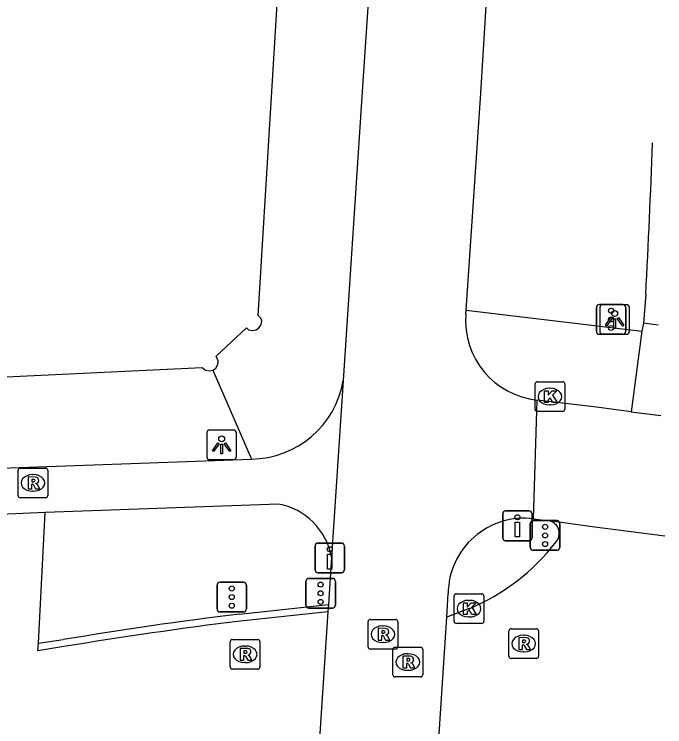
# Model space of a CAD drawing. Extents: x 161087 to 161922, y 382574 to 383873.
# Drawn here: x 161854.89 to 161876.78, y 382839.98 to 382863.97 of the extents above; entities that cross this region are included whole.
import ezdxf

# ---------------------------------------------------------------- set-up
doc = ezdxf.new("R2010")
doc.units = 0
for name, color, linetype in [('IMGEO_Drukknoppaal', 7, 'Continuous'), ('IMGEO_Fietspad_gesloten', 7, 'Continuous'), ('IMGEO_Kolk', 7, 'Continuous'), ('IMGEO_Lichtpunt', 7, 'Continuous'), ('IMGEO_Pand', 7, 'Continuous'), ('IMGEO_Rijbaan_lokaal_gesloten', 7, 'Continuous'), ('IMGEO_Rijbaan_lokaal_open', 7, 'Continuous'), ('IMGEO_Rioolput', 7, 'Continuous'), ('IMGEO_Verkeerseiland_open', 7, 'Continuous'), ('IMGEO_Verkeersregelinstallatiepaal', 7, 'Continuous'), ('IMGEO_Voetpad_open', 7, 'Continuous')]:
    doc.layers.add(name, color=color, linetype=linetype)

msp = doc.modelspace()

# ---------------------------------------------------------------- linework, layer by layer
at = {"layer": 'IMGEO_Drukknoppaal'}
for p, q in [((161871.323, 382846.346), (161871.323, 382847.146)), ((161871.323, 382847.146), (161871.323, 382846.346)), ((161871.423, 382847.246), (161872.213, 382847.246)), ((161872.213, 382847.246), (161871.423, 382847.246)), ((161872.313, 382847.146), (161872.313, 382846.346)), ((161872.313, 382846.346), (161872.313, 382847.146)), ((161865.109, 382846.167), (161865.899, 382846.167)), ((161865.899, 382846.167), (161865.109, 382846.167)), ((161872.213, 382846.246), (161871.423, 382846.246)), ((161871.423, 382846.246), (161872.213, 382846.246)), ((161865.009, 382845.267), (161865.009, 382846.067)), ((161865.009, 382846.067), (161865.009, 382845.267)), ((161865.999, 382846.067), (161865.999, 382845.267)), ((161865.999, 382845.267), (161865.999, 382846.067)), ((161865.899, 382845.167), (161865.109, 382845.167)), ((161865.109, 382845.167), (161865.899, 382845.167))]:
    msp.add_line(p, q, dxfattribs=at)
for points in [[(161871.893, 382846.871), (161871.893, 382846.371), (161871.743, 382846.371), (161871.743, 382846.871), (161871.893, 382846.871)], [(161865.579, 382845.792), (161865.579, 382845.292), (161865.429, 382845.292), (161865.429, 382845.792), (161865.579, 382845.792)]]:
    msp.add_lwpolyline(points, dxfattribs=at)
for centre in [(161871.818, 382847.036), (161865.504, 382845.957)]:
    msp.add_circle(centre, 0.085, dxfattribs=at)
for centre, start, end in [((161871.423, 382847.146), 90, 180), ((161871.423, 382847.146), 90, 180), ((161872.213, 382847.146), 0, 90), ((161872.213, 382847.146), 360, 90), ((161865.109, 382846.067), 90, 180), ((161865.109, 382846.067), 90, 180), ((161865.899, 382846.067), 0, 90), ((161865.899, 382846.067), 360, 90), ((161871.423, 382846.346), 180, 270), ((161871.423, 382846.346), 180, 270), ((161872.213, 382846.346), 270, 0), ((161872.213, 382846.346), 270, 0), ((161865.109, 382845.267), 180, 270), ((161865.109, 382845.267), 180, 270), ((161865.899, 382845.267), 270, 0), ((161865.899, 382845.267), 270, 0)]:
    msp.add_arc(centre, 0.1, start, end, dxfattribs=at)
at = {"layer": 'IMGEO_Fietspad_gesloten'}
for points in [[(161867.147, 382869.551), (161866.618, 382861.706), (161865.956, 382851.636)], [(161870.092, 382854.014), (161870.112, 382854.34), (161870.583, 382861.321), (161871.055, 382869.046), (161871.07, 382869.29)], [(161870.084, 382853.868), (161870.092, 382854.014)], [(161872.362, 382846.984), (161872.488, 382850.979)], [(161875.645, 382850.588), (161874.48, 382850.739), (161872.488, 382850.979)], [(161872.362, 382846.984), (161872.9, 382846.911)], [(161865.566, 382845.696), (161865.461, 382844.092)], [(161869.439, 382843.669), (161869.49, 382844.463)]]:
    msp.add_lwpolyline(points, dxfattribs=at)
for centre, radius, start, end in [((161872.759, 382853.65), 2.684, 175.3312, 264.198), ((161872.042, 382844.452), 2.552, 82.8029, 179.7495)]:
    msp.add_arc(centre, radius, start, end, dxfattribs=at)
at = {"layer": 'IMGEO_Kolk'}
for p, q in [((161872.412, 382850.671), (161872.412, 382851.523)), ((161872.487, 382851.597), (161873.339, 382851.597)), ((161873.413, 382851.523), (161873.413, 382850.671)), ((161872.9, 382851.377), (161872.925, 382851.377)), ((161872.923, 382850.817), (161872.898, 382850.817)), ((161873.339, 382850.597), (161872.487, 382850.597)), ((161869.689, 382843.531), (161869.689, 382844.383)), ((161869.764, 382844.457), (161870.616, 382844.457)), ((161870.177, 382844.237), (161870.202, 382844.237)), ((161870.69, 382844.383), (161870.69, 382843.531)), ((161870.2, 382843.677), (161870.175, 382843.677)), ((161870.616, 382843.457), (161869.764, 382843.457))]:
    msp.add_line(p, q, dxfattribs=at)
for points in [[(161872.412, 382850.671), (161872.412, 382851.523)], [(161872.487, 382851.597), (161873.339, 382851.597)], [(161873.413, 382851.523), (161873.413, 382850.671)], [(161872.733, 382851.297), (161872.856, 382851.297), (161872.856, 382851.146), (161872.986, 382851.297), (161873.15, 382851.297), (161873.004, 382851.146), (161873.157, 382850.897), (161873.005, 382850.897), (161872.92, 382851.061), (161872.856, 382850.994), (161872.856, 382850.897), (161872.733, 382850.897), (161872.733, 382851.297)], [(161873.339, 382850.597), (161872.487, 382850.597)], [(161869.689, 382843.531), (161869.689, 382844.383)], [(161869.764, 382844.457), (161870.616, 382844.457)], [(161870.69, 382844.383), (161870.69, 382843.531)], [(161870.01, 382844.157), (161870.133, 382844.157), (161870.133, 382844.006), (161870.263, 382844.157), (161870.427, 382844.157), (161870.281, 382844.006), (161870.434, 382843.757), (161870.282, 382843.757), (161870.197, 382843.921), (161870.133, 382843.854), (161870.133, 382843.757), (161870.01, 382843.757), (161870.01, 382844.157)], [(161870.616, 382843.457), (161869.764, 382843.457)]]:
    msp.add_lwpolyline(points, dxfattribs=at)
for centre, start, end in [((161872.489, 382851.521), 91.552, 178.448), ((161872.489, 382851.521), 91.552, 178.448), ((161873.337, 382851.521), 1.552, 88.448), ((161873.337, 382851.521), 1.552, 88.448), ((161872.489, 382850.673), 181.552, 268.448), ((161872.489, 382850.673), 181.552, 268.448), ((161873.337, 382850.673), 271.552, 358.448), ((161873.337, 382850.673), 271.552, 358.448), ((161869.766, 382844.381), 91.552, 178.448), ((161869.766, 382844.381), 91.552, 178.448), ((161870.614, 382844.381), 1.552, 88.448), ((161870.614, 382844.381), 1.552, 88.448), ((161869.766, 382843.533), 181.552, 268.448), ((161869.766, 382843.533), 181.552, 268.448), ((161870.614, 382843.533), 271.552, 358.448), ((161870.614, 382843.533), 271.552, 358.448)]:
    msp.add_arc(centre, 0.0765, start, end, dxfattribs=at)
for centre, major_axis, ratio, start_param, end_param in [((161872.899, 382851.097), (-0.387, 0.002), 0.722429, 4.712389, 7.853982), ((161872.924, 382851.097), (-0.39, 0.002), 0.717154, 1.570796, 4.712389), ((161870.176, 382843.957), (-0.387, 0.002), 0.722429, 4.712389, 7.853982), ((161870.201, 382843.957), (-0.39, 0.002), 0.717154, 1.570796, 4.712389)]:
    msp.add_ellipse(centre, major_axis=major_axis, ratio=ratio, start_param=start_param, end_param=end_param, dxfattribs=at)
at = {"layer": 'IMGEO_Lichtpunt'}
for p, q in [((161874.591, 382854.097), (161874.591, 382853.29)), ((161874.591, 382854.097), (161874.591, 382853.29)), ((161875.493, 382854.192), (161874.685, 382854.192)), ((161875.493, 382854.192), (161874.685, 382854.192)), ((161875.587, 382853.29), (161875.587, 382854.097)), ((161875.587, 382853.29), (161875.587, 382854.097)), ((161874.685, 382853.196), (161875.493, 382853.196)), ((161874.685, 382853.196), (161875.493, 382853.196)), ((161861.37, 382849.876), (161861.37, 382849.069)), ((161861.37, 382849.876), (161861.37, 382849.069)), ((161862.272, 382849.971), (161861.464, 382849.971)), ((161862.272, 382849.971), (161861.464, 382849.971)), ((161862.366, 382849.069), (161862.366, 382849.876)), ((161862.366, 382849.069), (161862.366, 382849.876)), ((161861.464, 382848.975), (161862.272, 382848.975)), ((161861.464, 382848.975), (161862.272, 382848.975))]:
    msp.add_line(p, q, dxfattribs=at)
for points in [[(161874.965, 382853.761), (161875.004, 382853.733), (161874.816, 382853.471), (161874.778, 382853.498), (161874.965, 382853.761)], [(161875.067, 382853.713), (161875.114, 382853.713), (161875.114, 382853.391), (161875.067, 382853.391), (161875.067, 382853.713)], [(161875.177, 382853.733), (161875.215, 382853.76), (161875.402, 382853.498), (161875.363, 382853.47), (161875.177, 382853.733)], [(161861.744, 382849.54), (161861.783, 382849.512), (161861.595, 382849.25), (161861.557, 382849.277), (161861.744, 382849.54)], [(161861.956, 382849.512), (161861.994, 382849.539), (161862.181, 382849.277), (161862.142, 382849.249), (161861.956, 382849.512)], [(161861.846, 382849.492), (161861.893, 382849.492), (161861.893, 382849.17), (161861.846, 382849.17), (161861.846, 382849.492)]]:
    msp.add_lwpolyline(points, dxfattribs=at)
for centre in [(161875.09, 382853.895), (161861.869, 382849.674)]:
    msp.add_circle(centre, 0.0994, dxfattribs=at)
for centre, start, end in [((161874.685, 382854.097), 90, 180), ((161874.685, 382854.097), 90, 180), ((161875.493, 382854.097), 0, 90), ((161875.493, 382854.097), 0, 90), ((161874.685, 382853.29), 180, 270), ((161874.685, 382853.29), 180, 270), ((161875.493, 382853.29), 270, 0), ((161875.493, 382853.29), 270, 360), ((161861.464, 382849.876), 90, 180), ((161861.464, 382849.876), 90, 180), ((161862.272, 382849.876), 0, 90), ((161862.272, 382849.876), 0, 90), ((161861.464, 382849.069), 180, 270), ((161861.464, 382849.069), 180, 270), ((161862.272, 382849.069), 270, 0), ((161862.272, 382849.069), 270, 360)]:
    msp.add_arc(centre, 0.0946, start, end, dxfattribs=at)
at = {"layer": 'IMGEO_Pand'}
for points in [[(161861.574, 382851.99), (161861.677, 382852.06), (161861.742, 382852.175), (161861.752, 382852.302), (161861.688, 382852.461), (161862.708, 382853.419), (161862.776, 382853.348), (161862.9, 382853.321), (161863.027, 382853.343), (161863.131, 382853.42), (161863.198, 382853.525), (161863.222, 382853.64), (161863.189, 382853.743), (161863.098, 382853.833), (161863.645, 382862.837), (161863.846, 382866.18)], [(161833.32, 382850.708), (161835.282, 382850.802), (161846.429, 382851.37), (161846.616, 382851.379), (161861.213, 382852.08), (161861.326, 382851.991), (161861.448, 382851.971), (161861.574, 382851.99)]]:
    msp.add_lwpolyline(points, dxfattribs=at)
at = {"layer": 'IMGEO_Rijbaan_lokaal_gesloten'}
for points in [[(161876.14, 382854.545), (161876.063, 382853.57)], [(161876.555, 382853.505), (161876.063, 382853.57)], [(161865.956, 382851.636), (161865.566, 382845.696)], [(161832.263, 382847.644), (161854.439, 382848.685), (161862.869, 382848.994)], [(161863.777, 382847.48), (161855.93, 382847.19)], [(161855.93, 382847.19), (161807.883, 382845.036), (161787.742, 382844.105), (161786.091, 382844.033)], [(161855.707, 382842.799), (161855.93, 382847.19)], [(161876.775, 382846.401), (161874.332, 382846.716), (161872.9, 382846.911)], [(161862.471, 382843.775), (161865.461, 382844.092)], [(161865.461, 382844.092), (161865.445, 382843.847)], [(161865.445, 382843.847), (161862.497, 382843.541)], [(161865.445, 382843.847), (161865.12, 382838.895)], [(161870.19, 382843.957), (161869.439, 382843.669)], [(161869.087, 382838.199), (161869.439, 382843.669)], [(161856.563, 382842.678), (161855.679, 382842.542), (161855.707, 382842.799)], [(161855.707, 382842.799), (161856.536, 382842.914)]]:
    msp.add_lwpolyline(points, dxfattribs=at)
for centre, radius, start, end in [((161531.315, 382872.308), 345.282, 357.0511, 357.89745), ((161862.83, 382852.164), 3.17, 270.7072, 350.4098), ((161863.376, 382845.289), 2.227, 10.5265, 79.6339), ((161872.797, 382846.493), 0.431, 316.9869, 76.1752), ((161867.524, 382850.456), 7.025, 292.3011, 322.6958), ((161878.401, 382713.083), 131.659, 96.94937, 99.55944), ((161880.947, 382695.846), 148.843, 97.12047, 99.42891)]:
    msp.add_arc(centre, radius, start, end, dxfattribs=at)
at = {"layer": 'IMGEO_Rijbaan_lokaal_open'}
for points in [[(161876.063, 382853.57), (161876.003, 382853.305)], [(161876.003, 382853.305), (161875.645, 382850.588)], [(161875.645, 382850.588), (161876.649, 382850.457)]]:
    msp.add_lwpolyline(points, dxfattribs=at)
at = {"layer": 'IMGEO_Rioolput'}
for p, q in [((161855.018, 382847.765), (161855.018, 382848.617)), ((161855.093, 382848.691), (161855.945, 382848.691)), ((161856.019, 382848.617), (161856.019, 382847.765)), ((161855.506, 382848.471), (161855.531, 382848.471)), ((161855.529, 382847.911), (161855.504, 382847.911)), ((161855.945, 382847.691), (161855.093, 382847.691)), ((161866.793, 382842.669), (161866.793, 382843.521)), ((161866.868, 382843.595), (161867.72, 382843.595)), ((161867.794, 382843.521), (161867.794, 382842.669)), ((161867.281, 382843.375), (161867.306, 382843.375)), ((161871.604, 382843.281), (161872.456, 382843.281)), ((161871.529, 382842.355), (161871.529, 382843.207)), ((161872.017, 382843.061), (161872.042, 382843.061)), ((161872.53, 382843.207), (161872.53, 382842.355)), ((161862.156, 382841.993), (161862.156, 382842.845)), ((161862.231, 382842.919), (161863.083, 382842.919)), ((161863.157, 382842.845), (161863.157, 382841.993)), ((161867.304, 382842.815), (161867.279, 382842.815)), ((161862.644, 382842.699), (161862.669, 382842.699)), ((161867.72, 382842.595), (161866.868, 382842.595)), ((161867.632, 382841.734), (161867.632, 382842.586)), ((161867.707, 382842.66), (161868.559, 382842.66)), ((161868.633, 382842.586), (161868.633, 382841.734)), ((161868.12, 382842.44), (161868.145, 382842.44)), ((161872.04, 382842.501), (161872.015, 382842.501)), ((161862.667, 382842.139), (161862.642, 382842.139)), ((161872.456, 382842.281), (161871.604, 382842.281)), ((161863.083, 382841.919), (161862.231, 382841.919)), ((161868.143, 382841.88), (161868.118, 382841.88)), ((161868.559, 382841.66), (161867.707, 382841.66))]:
    msp.add_line(p, q, dxfattribs=at)
for points in [[(161855.018, 382847.765), (161855.018, 382848.617)], [(161855.093, 382848.691), (161855.945, 382848.691)], [(161856.019, 382848.617), (161856.019, 382847.765)], [(161855.607, 382848.389), (161855.355, 382848.391), (161855.355, 382847.991)], [(161855.533, 382848.31), (161855.479, 382848.31), (161855.479, 382848.229)], [(161855.355, 382847.991), (161855.479, 382847.991), (161855.479, 382848.153), (161855.49, 382848.153)], [(161855.479, 382848.229), (161855.531, 382848.229)], [(161855.537, 382848.124), (161855.608, 382847.991), (161855.748, 382847.991), (161855.683, 382848.117)], [(161855.945, 382847.691), (161855.093, 382847.691)], [(161866.793, 382842.669), (161866.793, 382843.521)], [(161866.868, 382843.595), (161867.72, 382843.595)], [(161867.794, 382843.521), (161867.794, 382842.669)], [(161867.382, 382843.293), (161867.13, 382843.295), (161867.13, 382842.895)], [(161871.604, 382843.281), (161872.456, 382843.281)], [(161867.13, 382842.895), (161867.254, 382842.895), (161867.254, 382843.057), (161867.265, 382843.057)], [(161867.308, 382843.214), (161867.254, 382843.214), (161867.254, 382843.133)], [(161867.254, 382843.133), (161867.306, 382843.133)], [(161867.312, 382843.028), (161867.383, 382842.895), (161867.523, 382842.895), (161867.458, 382843.021)], [(161871.529, 382842.355), (161871.529, 382843.207)], [(161872.53, 382843.207), (161872.53, 382842.355)], [(161862.156, 382841.993), (161862.156, 382842.845)], [(161862.231, 382842.919), (161863.083, 382842.919)], [(161863.157, 382842.845), (161863.157, 382841.993)], [(161872.118, 382842.979), (161871.866, 382842.981), (161871.866, 382842.581)], [(161872.044, 382842.9), (161871.99, 382842.9), (161871.99, 382842.819)], [(161871.99, 382842.819), (161872.042, 382842.819)], [(161862.745, 382842.617), (161862.493, 382842.619), (161862.493, 382842.219)], [(161867.72, 382842.595), (161866.868, 382842.595)], [(161867.632, 382841.734), (161867.632, 382842.586)], [(161867.707, 382842.66), (161868.559, 382842.66)], [(161868.633, 382842.586), (161868.633, 382841.734)], [(161871.866, 382842.581), (161871.99, 382842.581), (161871.99, 382842.743), (161872.001, 382842.743)], [(161872.048, 382842.714), (161872.119, 382842.581), (161872.259, 382842.581), (161872.194, 382842.707)], [(161862.493, 382842.219), (161862.617, 382842.219), (161862.617, 382842.381), (161862.628, 382842.381)], [(161862.671, 382842.538), (161862.617, 382842.538), (161862.617, 382842.457)], [(161862.617, 382842.457), (161862.669, 382842.457)], [(161862.675, 382842.352), (161862.746, 382842.219), (161862.886, 382842.219), (161862.821, 382842.345)], [(161868.221, 382842.358), (161867.969, 382842.36), (161867.969, 382841.96)], [(161867.969, 382841.96), (161868.093, 382841.96), (161868.093, 382842.122), (161868.104, 382842.122)], [(161868.147, 382842.279), (161868.093, 382842.279), (161868.093, 382842.198)], [(161868.093, 382842.198), (161868.145, 382842.198)], [(161868.151, 382842.093), (161868.222, 382841.96), (161868.362, 382841.96), (161868.297, 382842.086)], [(161872.456, 382842.281), (161871.604, 382842.281)], [(161863.083, 382841.919), (161862.231, 382841.919)], [(161868.559, 382841.66), (161867.707, 382841.66)]]:
    msp.add_lwpolyline(points, dxfattribs=at)
for centre, radius, start, end in [((161855.095, 382848.615), 0.0765, 91.552, 178.448), ((161855.095, 382848.615), 0.0765, 91.552, 178.448), ((161855.943, 382848.615), 0.0765, 1.552, 88.448), ((161855.943, 382848.615), 0.0765, 1.552, 88.448), ((161855.539, 382848.214), 0.0964, 77.0061, 93.1865), ((161855.553, 382848.271), 0.0378, 276.6634, 79.6772), ((161855.606, 382848.279), 0.109, 350.3612, 89.416), ((161855.489, 382848.1), 0.0533, 26.0293, 88.6989), ((161855.515, 382848.418), 0.19, 274.7715, 282.9687), ((161855.604, 382848.279), 0.112, 277.5842, 350.9817), ((161855.588, 382848.064), 0.108, 29.5134, 73.7905), ((161855.095, 382847.767), 0.0765, 181.552, 268.448), ((161855.095, 382847.767), 0.0765, 181.552, 268.448), ((161855.943, 382847.767), 0.0765, 271.552, 358.448), ((161855.943, 382847.767), 0.0765, 271.552, 358.448), ((161866.87, 382843.519), 0.0765, 91.552, 178.448), ((161866.87, 382843.519), 0.0765, 91.552, 178.448), ((161867.718, 382843.519), 0.0765, 1.552, 88.448), ((161867.718, 382843.519), 0.0765, 1.552, 88.448), ((161867.381, 382843.183), 0.109, 350.3612, 89.416), ((161871.606, 382843.205), 0.0765, 91.552, 178.448), ((161871.606, 382843.205), 0.0765, 91.552, 178.448), ((161872.454, 382843.205), 0.0765, 1.552, 88.448), ((161872.454, 382843.205), 0.0765, 1.552, 88.448), ((161867.264, 382843.004), 0.0533, 26.0293, 88.6989), ((161867.29, 382843.322), 0.19, 274.7715, 282.9687), ((161867.314, 382843.118), 0.0964, 77.0061, 93.1865), ((161867.328, 382843.175), 0.0378, 276.6634, 79.6772), ((161867.379, 382843.183), 0.112, 277.5842, 350.9817), ((161867.363, 382842.968), 0.108, 29.5134, 73.7905), ((161862.233, 382842.843), 0.0765, 91.552, 178.448), ((161862.233, 382842.843), 0.0765, 91.552, 178.448), ((161863.081, 382842.843), 0.0765, 1.552, 88.448), ((161863.081, 382842.843), 0.0765, 1.552, 88.448), ((161872.026, 382843.008), 0.19, 274.7715, 282.9687), ((161872.05, 382842.804), 0.0964, 77.0061, 93.1865), ((161872.064, 382842.861), 0.0378, 276.6634, 79.6772), ((161872.117, 382842.869), 0.109, 350.3612, 89.416), ((161872.115, 382842.869), 0.112, 277.5842, 350.9817), ((161862.677, 382842.442), 0.0964, 77.0061, 93.1865), ((161862.744, 382842.507), 0.109, 350.3612, 89.416), ((161866.87, 382842.671), 0.0765, 181.552, 268.448), ((161866.87, 382842.671), 0.0765, 181.552, 268.448), ((161867.709, 382842.584), 0.0765, 91.552, 178.448), ((161867.709, 382842.584), 0.0765, 91.552, 178.448), ((161867.718, 382842.671), 0.0765, 271.552, 358.448), ((161867.718, 382842.671), 0.0765, 271.552, 358.448), ((161868.557, 382842.584), 0.0765, 1.552, 88.448), ((161868.557, 382842.584), 0.0765, 1.552, 88.448), ((161872, 382842.69), 0.0533, 26.0293, 88.6989), ((161872.099, 382842.654), 0.108, 29.5134, 73.7905), ((161862.627, 382842.328), 0.0533, 26.0293, 88.6989), ((161862.653, 382842.646), 0.19, 274.7715, 282.9687), ((161862.691, 382842.499), 0.0378, 276.6634, 79.6772), ((161862.742, 382842.507), 0.112, 277.5842, 350.9817), ((161862.726, 382842.292), 0.108, 29.5134, 73.7905), ((161868.22, 382842.248), 0.109, 350.3612, 89.416), ((161871.606, 382842.357), 0.0765, 181.552, 268.448), ((161871.606, 382842.357), 0.0765, 181.552, 268.448), ((161872.454, 382842.357), 0.0765, 271.552, 358.448), ((161872.454, 382842.357), 0.0765, 271.552, 358.448), ((161868.103, 382842.069), 0.0533, 26.0293, 88.6989), ((161868.129, 382842.387), 0.19, 274.7715, 282.9687), ((161868.153, 382842.183), 0.0964, 77.0061, 93.1865), ((161868.167, 382842.24), 0.0378, 276.6634, 79.6772), ((161868.218, 382842.248), 0.112, 277.5842, 350.9817), ((161868.202, 382842.033), 0.108, 29.5134, 73.7905), ((161862.233, 382841.995), 0.0765, 181.552, 268.448), ((161862.233, 382841.995), 0.0765, 181.552, 268.448), ((161863.081, 382841.995), 0.0765, 271.552, 358.448), ((161863.081, 382841.995), 0.0765, 271.552, 358.448), ((161867.709, 382841.736), 0.0765, 181.552, 268.448), ((161867.709, 382841.736), 0.0765, 181.552, 268.448), ((161868.557, 382841.736), 0.0765, 271.552, 358.448), ((161868.557, 382841.736), 0.0765, 271.552, 358.448)]:
    msp.add_arc(centre, radius, start, end, dxfattribs=at)
for centre, major_axis, ratio, start_param, end_param in [((161855.505, 382848.191), (-0.387, 0.002), 0.722429, 4.712389, 7.853982), ((161855.53, 382848.191), (-0.39, 0.002), 0.717154, 1.570796, 4.712389), ((161867.28, 382843.095), (-0.387, 0.002), 0.722429, 4.712389, 7.853982), ((161867.305, 382843.095), (-0.39, 0.002), 0.717154, 1.570796, 4.712389), ((161872.016, 382842.781), (-0.387, 0.002), 0.722429, 4.712389, 7.853982), ((161872.041, 382842.781), (-0.39, 0.002), 0.717154, 1.570796, 4.712389), ((161862.643, 382842.419), (-0.387, 0.002), 0.722429, 4.712389, 7.853982), ((161862.668, 382842.419), (-0.39, 0.002), 0.717154, 1.570796, 4.712389), ((161868.119, 382842.16), (-0.387, 0.002), 0.722429, 4.712389, 7.853982), ((161868.144, 382842.16), (-0.39, 0.002), 0.717154, 1.570796, 4.712389)]:
    msp.add_ellipse(centre, major_axis=major_axis, ratio=ratio, start_param=start_param, end_param=end_param, dxfattribs=at)
at = {"layer": 'IMGEO_Verkeerseiland_open'}
msp.add_lwpolyline([(161870.092, 382854.014), (161876.003, 382853.305)], dxfattribs=at)
at = {"layer": 'IMGEO_Verkeersregelinstallatiepaal'}
for p, q in [((161874.475, 382853.298), (161874.475, 382854.098)), ((161874.475, 382854.098), (161874.475, 382853.298)), ((161874.575, 382854.198), (161875.365, 382854.198)), ((161875.365, 382854.198), (161874.575, 382854.198)), ((161875.465, 382854.098), (161875.465, 382853.298)), ((161875.465, 382853.298), (161875.465, 382854.098)), ((161875.365, 382853.198), (161874.575, 382853.198)), ((161874.575, 382853.198), (161875.365, 382853.198)), ((161872.353, 382846.922), (161873.143, 382846.922)), ((161873.143, 382846.922), (161872.353, 382846.922)), ((161872.253, 382846.022), (161872.253, 382846.822)), ((161872.253, 382846.822), (161872.253, 382846.022)), ((161873.243, 382846.822), (161873.243, 382846.022)), ((161873.243, 382846.022), (161873.243, 382846.822)), ((161873.143, 382845.922), (161872.353, 382845.922)), ((161872.353, 382845.922), (161873.143, 382845.922)), ((161864.804, 382844.976), (161865.594, 382844.976)), ((161865.594, 382844.976), (161864.804, 382844.976)), ((161861.713, 382843.946), (161861.713, 382844.746)), ((161861.713, 382844.746), (161861.713, 382843.946)), ((161861.813, 382844.846), (161862.603, 382844.846)), ((161862.603, 382844.846), (161861.813, 382844.846)), ((161862.703, 382844.746), (161862.703, 382843.946)), ((161862.703, 382843.946), (161862.703, 382844.746)), ((161864.704, 382844.076), (161864.704, 382844.876)), ((161864.704, 382844.876), (161864.704, 382844.076)), ((161865.694, 382844.876), (161865.694, 382844.076)), ((161865.694, 382844.076), (161865.694, 382844.876)), ((161862.603, 382843.846), (161861.813, 382843.846)), ((161861.813, 382843.846), (161862.603, 382843.846)), ((161865.594, 382843.976), (161864.804, 382843.976)), ((161864.804, 382843.976), (161865.594, 382843.976))]:
    msp.add_line(p, q, dxfattribs=at)
for centre in [(161874.97, 382853.988), (161874.97, 382853.698), (161874.97, 382853.408), (161872.748, 382846.712), (161872.748, 382846.422), (161872.748, 382846.132), (161862.208, 382844.636), (161865.199, 382844.766), (161865.199, 382844.476), (161862.208, 382844.346), (161865.199, 382844.186), (161862.208, 382844.056)]:
    msp.add_circle(centre, 0.085, dxfattribs=at)
for centre, start, end in [((161874.575, 382854.098), 90, 180), ((161874.575, 382854.098), 90, 180), ((161875.365, 382854.098), 0, 90), ((161875.365, 382854.098), 360, 90), ((161874.575, 382853.298), 180, 270), ((161874.575, 382853.298), 180, 270), ((161875.365, 382853.298), 270, 0), ((161875.365, 382853.298), 270, 0), ((161872.353, 382846.822), 90, 180), ((161872.353, 382846.822), 90, 180), ((161873.143, 382846.822), 0, 90), ((161873.143, 382846.822), 360, 90), ((161872.353, 382846.022), 180, 270), ((161872.353, 382846.022), 180, 270), ((161873.143, 382846.022), 270, 0), ((161873.143, 382846.022), 270, 0), ((161864.804, 382844.876), 90, 180), ((161864.804, 382844.876), 90, 180), ((161865.594, 382844.876), 0, 90), ((161865.594, 382844.876), 360, 90), ((161861.813, 382844.746), 90, 180), ((161861.813, 382844.746), 90, 180), ((161862.603, 382844.746), 0, 90), ((161862.603, 382844.746), 360, 90), ((161864.804, 382844.076), 180, 270), ((161864.804, 382844.076), 180, 270), ((161865.594, 382844.076), 270, 0), ((161865.594, 382844.076), 270, 0), ((161861.813, 382843.946), 180, 270), ((161861.813, 382843.946), 180, 270), ((161862.603, 382843.946), 270, 0), ((161862.603, 382843.946), 270, 0)]:
    msp.add_arc(centre, 0.1, start, end, dxfattribs=at)
at = {"layer": 'IMGEO_Voetpad_open'}
msp.add_lwpolyline([(161861.574, 382851.99), (161862.869, 382848.994)], dxfattribs=at)

doc.saveas('drawing.dxf')
